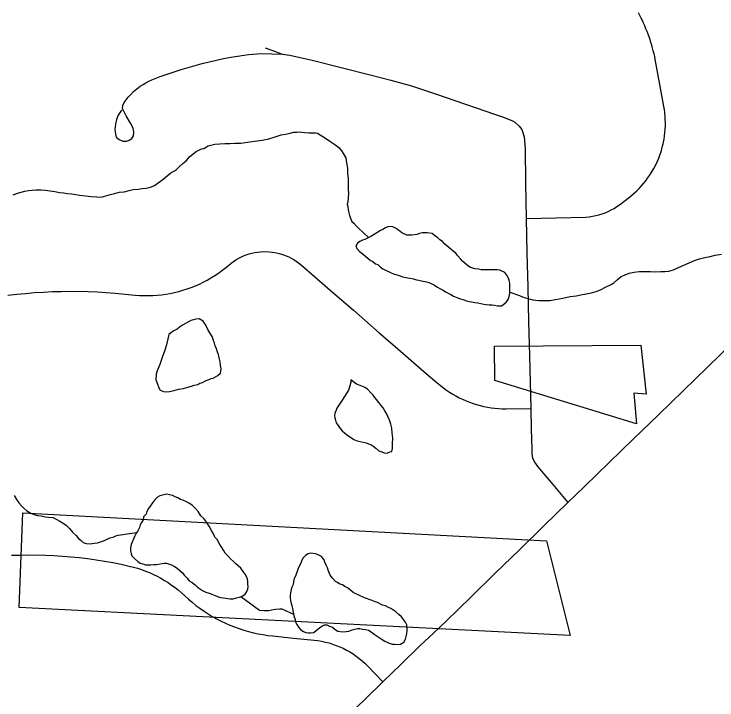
# Model space of a CAD drawing. Extents: x -11.4 to 84.1, y 11.1 to 59.
# Drawn here: x 26.751 to 27.387, y 42.357 to 42.977 of the extents above; entities that cross this region are included whole.
import ezdxf

# ---------------------------------------------------------------- set-up
doc = ezdxf.new("R2010")
doc.units = 0
for name, color, linetype in [('GM_X_Corporation', 7, 'Continuous'), ('GM_X_Minor_Lake', 7, 'Continuous'), ('GM_X_Minor_River', 7, 'Continuous'), ('GM_X_Township_Road', 7, 'Continuous')]:
    doc.layers.add(name, color=color, linetype=linetype)

msp = doc.modelspace()

# ---------------------------------------------------------------- linework, layer by layer
at = {"layer": 'GM_X_Corporation'}
for points in [[(27.31793, 42.67765), (27.3227, 42.63323), (27.31139, 42.63422), (27.31387, 42.6063), (27.18576, 42.64569), (27.18551, 42.67657), (27.31793, 42.67765)], [(26.75914, 42.52582), (27.23255, 42.50052), (27.2539, 42.41497), (26.75577, 42.44027), (26.75914, 42.52582)]]:
    msp.add_lwpolyline(points, dxfattribs=at)
at = {"layer": 'GM_X_Minor_Lake'}
for points in [[(27.19175, 42.71323), (27.19402, 42.71474), (27.19629, 42.71664), (27.19781, 42.71891), (27.19894, 42.72157), (27.19933, 42.7246), (27.19933, 42.7337), (27.19896, 42.73598), (27.1982, 42.73826), (27.19669, 42.74091), (27.1948, 42.74319), (27.19026, 42.74547), (27.18799, 42.74585), (27.18307, 42.74585), (27.18079, 42.74585), (27.1736, 42.74585), (27.17095, 42.74623), (27.16792, 42.74661), (27.16338, 42.74813), (27.16111, 42.74965), (27.15657, 42.75345), (27.15468, 42.75572), (27.15241, 42.75838), (27.15052, 42.76066), (27.14825, 42.76255), (27.14598, 42.76445), (27.14068, 42.769), (27.13841, 42.77128), (27.13615, 42.7728), (27.13388, 42.77507), (27.13161, 42.77659), (27.12934, 42.77849), (27.12479, 42.77925), (27.12025, 42.77925), (27.1176, 42.77849), (27.11533, 42.77774), (27.11079, 42.77698), (27.10624, 42.77698), (27.1017, 42.77926), (27.09868, 42.78154), (27.09603, 42.78344), (27.09375, 42.78457), (27.09148, 42.78495), (27.08921, 42.78457), (27.08694, 42.78382), (27.08467, 42.7823), (27.0824, 42.78116), (27.07671, 42.77775)], [(27.07671, 42.77775), (27.07368, 42.77586)], [(27.07368, 42.77586), (27.07065, 42.77434), (27.06838, 42.7732), (27.06611, 42.77245), (27.06384, 42.77131), (27.06156, 42.76979), (27.06005, 42.76752), (27.06118, 42.76486), (27.06345, 42.76221), (27.06572, 42.76069), (27.07102, 42.75613), (27.07329, 42.75424), (27.07556, 42.7531), (27.07783, 42.7512), (27.0801, 42.75044), (27.08237, 42.74816), (27.08464, 42.74665), (27.09145, 42.74323), (27.0941, 42.74209), (27.0994, 42.74057), (27.1028, 42.73943), (27.10545, 42.73867), (27.10886, 42.73829), (27.11226, 42.73753), (27.11492, 42.73677), (27.11718, 42.73639), (27.11946, 42.73563), (27.124, 42.73487), (27.12627, 42.73411), (27.12892, 42.73297), (27.13119, 42.73184), (27.13346, 42.73032), (27.13686, 42.72842), (27.13913, 42.72728), (27.1414, 42.72576), (27.14595, 42.72349), (27.14859, 42.72197), (27.15162, 42.72083), (27.15389, 42.71969), (27.15768, 42.71855), (27.16033, 42.71779), (27.1626, 42.71703), (27.16487, 42.71665), (27.1679, 42.71627), (27.17055, 42.71589), (27.1732, 42.71513), (27.17585, 42.71475), (27.17812, 42.71437), (27.18077, 42.71399), (27.18342, 42.71399), (27.18569, 42.71361), (27.18834, 42.71323), (27.19175, 42.71323)], [(26.89113, 42.68724), (26.889, 42.67779), (26.8872, 42.67206), (26.88502, 42.66632), (26.88284, 42.6602), (26.88066, 42.65446), (26.87957, 42.6514), (26.87928, 42.64607), (26.88047, 42.64305), (26.88207, 42.6389), (26.88324, 42.63701), (26.8863, 42.63554), (26.88896, 42.63521), (26.89161, 42.63563), (26.89578, 42.63646), (26.89994, 42.63767), (26.90448, 42.6385), (26.90826, 42.63971), (26.91166, 42.64052), (26.91393, 42.64132), (26.91733, 42.64213), (26.91921, 42.64331), (26.92148, 42.64373), (26.92487, 42.64568), (26.92751, 42.64649), (26.9294, 42.64728), (26.93129, 42.64769), (26.93543, 42.65004), (26.93767, 42.65236), (26.93836, 42.65617), (26.93793, 42.65959), (26.9375, 42.66262), (26.93668, 42.66603), (26.93587, 42.66906), (26.93507, 42.67133), (26.93426, 42.67435), (26.93308, 42.67699), (26.93228, 42.67926), (26.93148, 42.68191), (26.93028, 42.68531), (26.92832, 42.6887), (26.92637, 42.69171), (26.92519, 42.69436), (26.92401, 42.69662), (26.92207, 42.69925), (26.91861, 42.70147), (26.91558, 42.70104), (26.91331, 42.70063), (26.91104, 42.69983), (26.90878, 42.69865), (26.90615, 42.69708), (26.90352, 42.69552), (26.90089, 42.69396), (26.89864, 42.69202), (26.89563, 42.69045), (26.89375, 42.68928), (26.89113, 42.68724)], [(26.93767, 42.65236), (26.93836, 42.65617), (26.93793, 42.65959), (26.9375, 42.66262), (26.93668, 42.66603), (26.93587, 42.66906), (26.93507, 42.67133), (26.93426, 42.67435), (26.93308, 42.67699), (26.93228, 42.67926), (26.93148, 42.68191), (26.93028, 42.68531), (26.92832, 42.6887), (26.92637, 42.69171), (26.92519, 42.69436), (26.92401, 42.69662), (26.92207, 42.69925), (26.91861, 42.70147), (26.91558, 42.70104), (26.91331, 42.70063), (26.91104, 42.69983), (26.90878, 42.69865), (26.90615, 42.69708), (26.90352, 42.69552), (26.90089, 42.69396), (26.89864, 42.69202), (26.89563, 42.69045), (26.89375, 42.68928), (26.89113, 42.68724)], [(26.89113, 42.68724), (26.889, 42.67779), (26.8872, 42.67206), (26.88502, 42.66632), (26.88284, 42.6602), (26.88066, 42.65446), (26.87957, 42.6514), (26.87928, 42.64607), (26.88047, 42.64305), (26.88207, 42.6389), (26.88324, 42.63701), (26.8863, 42.63554), (26.88896, 42.63521), (26.89161, 42.63563), (26.89578, 42.63646), (26.89994, 42.63767), (26.90448, 42.6385), (26.90826, 42.63971), (26.91166, 42.64052), (26.91393, 42.64132), (26.91733, 42.64213), (26.91921, 42.64331), (26.92148, 42.64373), (26.92487, 42.64568), (26.92751, 42.64649), (26.9294, 42.64728), (26.93129, 42.64769), (26.93543, 42.65004), (26.93767, 42.65236)], [(27.05552, 42.64631), (27.05556, 42.64365), (27.0534, 42.63677), (27.05008, 42.63101), (27.04711, 42.62678), (27.04489, 42.62332), (27.04304, 42.62063), (27.04231, 42.61872), (27.04122, 42.61604), (27.04087, 42.61375), (27.04129, 42.61185), (27.0417, 42.60958), (27.0425, 42.60731), (27.04484, 42.60393), (27.04601, 42.60205), (27.04794, 42.60018), (27.04987, 42.59831), (27.05218, 42.59645), (27.05526, 42.59421), (27.05833, 42.59236), (27.06139, 42.59089), (27.0694, 42.58912), (27.07169, 42.5884), (27.0736, 42.58767), (27.07552, 42.58656), (27.07821, 42.58432), (27.08091, 42.58209), (27.08359, 42.58099)], [(27.05552, 42.64631), (27.05556, 42.64365), (27.0534, 42.63677), (27.05008, 42.63101), (27.04711, 42.62678), (27.04489, 42.62332), (27.04304, 42.62063), (27.04231, 42.61872), (27.04122, 42.61604), (27.04087, 42.61375), (27.04129, 42.61185), (27.0417, 42.60958), (27.0425, 42.60731), (27.04484, 42.60393), (27.04601, 42.60205), (27.04794, 42.60018), (27.04987, 42.59831), (27.05218, 42.59645), (27.05526, 42.59421), (27.05833, 42.59236), (27.06139, 42.59089), (27.0694, 42.58912), (27.07169, 42.5884), (27.0736, 42.58767), (27.07552, 42.58656), (27.07821, 42.58432), (27.08091, 42.58209), (27.08359, 42.58099), (27.08588, 42.58027), (27.08854, 42.57993), (27.0908, 42.58111), (27.09269, 42.58152), (27.09341, 42.5842), (27.09334, 42.58838), (27.09363, 42.59332), (27.09317, 42.59826), (27.09272, 42.60243), (27.0919, 42.60622), (27.0907, 42.60963), (27.08912, 42.61302), (27.08794, 42.61566), (27.08638, 42.6183), (27.08481, 42.62094), (27.08288, 42.62319), (27.08093, 42.62581), (27.07899, 42.62844), (27.07744, 42.63032), (27.07589, 42.6322), (27.07396, 42.63406), (27.07085, 42.63782), (27.06893, 42.63893), (27.06702, 42.64003), (27.06396, 42.64112), (27.0609, 42.64222), (27.05552, 42.64631)], [(27.08359, 42.58099), (27.08588, 42.58027), (27.08854, 42.57993), (27.0908, 42.58111), (27.09269, 42.58152), (27.09341, 42.5842), (27.09334, 42.58838), (27.09363, 42.59332), (27.09317, 42.59826), (27.09272, 42.60243), (27.0919, 42.60622), (27.0907, 42.60963), (27.08912, 42.61302), (27.08794, 42.61566), (27.08638, 42.6183), (27.08481, 42.62094), (27.08288, 42.62319), (27.08093, 42.62581), (27.07899, 42.62844), (27.07744, 42.63032), (27.07589, 42.6322), (27.07396, 42.63406), (27.07085, 42.63782), (27.06893, 42.63893), (27.06702, 42.64003), (27.06396, 42.64112), (27.0609, 42.64222), (27.05552, 42.64631)], [(26.91901, 42.52467), (26.9175, 42.52709), (26.91485, 42.53013), (26.91221, 42.53278), (26.90918, 42.53468), (26.90653, 42.5362), (26.90388, 42.53734), (26.90161, 42.5381), (26.89934, 42.53962), (26.89669, 42.54038), (26.89442, 42.54152), (26.89177, 42.54227), (26.88912, 42.54265), (26.88647, 42.54228), (26.88306, 42.54114), (26.88079, 42.54), (26.87814, 42.53735), (26.87625, 42.53507), (26.87435, 42.53204), (26.87283, 42.52976), (26.87132, 42.52711), (26.87056, 42.52484), (26.86828, 42.52218), (26.8679, 42.51952), (26.86639, 42.51725), (26.86525, 42.51497), (26.86449, 42.5127), (26.86297, 42.50967), (26.86146, 42.50739), (26.86032, 42.50511), (26.85691, 42.49715), (26.85652, 42.49412), (26.85652, 42.49146), (26.8569, 42.48918), (26.85765, 42.48691), (26.85992, 42.48463), (26.86295, 42.48198), (26.86522, 42.48046), (26.86749, 42.4797), (26.87014, 42.47894)], [(26.87014, 42.47894), (26.87468, 42.47894), (26.87733, 42.47932), (26.87998, 42.47931), (26.8868, 42.48045), (26.88907, 42.48045), (26.89361, 42.47893), (26.89626, 42.47741), (26.89853, 42.47589), (26.90118, 42.47362), (26.90345, 42.47172), (26.90496, 42.46944), (26.90723, 42.46717), (26.9095, 42.46451), (26.91215, 42.46299), (26.9148, 42.46071), (26.91707, 42.45882), (26.92161, 42.45578), (26.92463, 42.45426), (26.92766, 42.45312), (26.92993, 42.45236), (26.93296, 42.45123), (26.93523, 42.45009), (26.93788, 42.44933), (26.94053, 42.44895), (26.94659, 42.44819), (26.94924, 42.44818), (26.95226, 42.44894), (26.95492, 42.4497), (26.95794, 42.45084), (26.96022, 42.45235), (26.96173, 42.45463), (26.96249, 42.4569), (26.96287, 42.45918), (26.9625, 42.46145), (26.9625, 42.46373), (26.96212, 42.46601), (26.96137, 42.46828), (26.96023, 42.47056), (26.95834, 42.47284), (26.95607, 42.47587), (26.95153, 42.47967), (26.94964, 42.48194), (26.94699, 42.48422), (26.94435, 42.48688), (26.94208, 42.48953), (26.94057, 42.49219), (26.93905, 42.49446), (26.93716, 42.49712), (26.9349, 42.50167), (26.93263, 42.50395), (26.93149, 42.50698), (26.92998, 42.50926), (26.92771, 42.51381), (26.92469, 42.51837), (26.9228, 42.52064), (26.92015, 42.5233), (26.91901, 42.52467)], [(27.03897, 42.46674), (27.03708, 42.46939), (27.03519, 42.47395), (27.03444, 42.47622), (27.0333, 42.4785), (27.03217, 42.48115), (27.03141, 42.48343), (27.02915, 42.48646), (27.02612, 42.48798), (27.02385, 42.48874), (27.01931, 42.4895), (27.01703, 42.48874), (27.01476, 42.48723), (27.01249, 42.48533), (27.01135, 42.48306), (27.01059, 42.4804), (27.00908, 42.47775), (27.00794, 42.47547), (27.00566, 42.46864), (27.00452, 42.46637), (27.00376, 42.46371), (27.00338, 42.46106), (27.00224, 42.45878), (27.00186, 42.45651), (27.00111, 42.45348), (27.00072, 42.4512), (27.00072, 42.44892), (27.0011, 42.44665), (27.00185, 42.44399), (27.00223, 42.44172), (27.00298, 42.43944), (27.00411, 42.43261), (27.00525, 42.42958), (27.00563, 42.4273), (27.00676, 42.42502), (27.00827, 42.42237), (27.01054, 42.42009), (27.01281, 42.41857), (27.01508, 42.41781), (27.01735, 42.41743), (27.01962, 42.41743), (27.02227, 42.41781)], [(27.04182, 42.46389), (27.03897, 42.46674)], [(27.02227, 42.41781), (27.02455, 42.41971), (27.0272, 42.42198), (27.02947, 42.4235), (27.03175, 42.42464), (27.03401, 42.42464), (27.03629, 42.4235), (27.03894, 42.42236), (27.04158, 42.42046), (27.04386, 42.41894), (27.0484, 42.41818), (27.05143, 42.41856), (27.0537, 42.41894), (27.05673, 42.42007), (27.05938, 42.42083), (27.06165, 42.42121), (27.06392, 42.42121), (27.06619, 42.42083), (27.06884, 42.42045), (27.07149, 42.41969), (27.07414, 42.41817), (27.07679, 42.41627), (27.08133, 42.41324), (27.08398, 42.41134), (27.08625, 42.40982), (27.09041, 42.40792), (27.09306, 42.40717), (27.09533, 42.40716), (27.09798, 42.40678), (27.10063, 42.40716), (27.10366, 42.40906), (27.10518, 42.41171), (27.10556, 42.41399), (27.10632, 42.41664), (27.1067, 42.4193), (27.1067, 42.42157), (27.10632, 42.42461), (27.10519, 42.42688), (27.1033, 42.42954), (27.10141, 42.43182), (27.09914, 42.43409), (27.09649, 42.43637), (27.09195, 42.43941), (27.08968, 42.44017), (27.08703, 42.44168), (27.08438, 42.44244), (27.07984, 42.44472), (27.07757, 42.44548), (27.07492, 42.44662), (27.06811, 42.4489), (27.06281, 42.45156), (27.06016, 42.45269), (27.05789, 42.45383), (27.05562, 42.45573), (27.05259, 42.45801), (27.05032, 42.45915), (27.04805, 42.46066), (27.04578, 42.46142), (27.04351, 42.46294), (27.04182, 42.46389)]]:
    msp.add_lwpolyline(points, dxfattribs=at)
at = {"layer": 'GM_X_Minor_River'}
for points in [[(26.75036, 42.81353), (26.75413, 42.81512), (26.75754, 42.81593), (26.76094, 42.81675), (26.76435, 42.81757), (26.77079, 42.81805), (26.77535, 42.81813), (26.77954, 42.81782), (26.78372, 42.81713), (26.78791, 42.81643), (26.7921, 42.81574), (26.7959, 42.81542), (26.79934, 42.81472), (26.80314, 42.8144), (26.80695, 42.8137), (26.81037, 42.81338), (26.81608, 42.81271), (26.82103, 42.81203), (26.82597, 42.81174), (26.82978, 42.81142), (26.83847, 42.81384), (26.84188, 42.81466), (26.84642, 42.81587), (26.85058, 42.81632), (26.85512, 42.81754), (26.85891, 42.81836), (26.86346, 42.81882), (26.86687, 42.81925), (26.87066, 42.81969), (26.87444, 42.82052), (26.87822, 42.8221), (26.88159, 42.82444), (26.88572, 42.82755), (26.88947, 42.83065), (26.89284, 42.83337), (26.89622, 42.83532), (26.8981, 42.8365), (26.90072, 42.8392), (26.90371, 42.84191), (26.90671, 42.84424), (26.91006, 42.8481), (26.91568, 42.85275), (26.92058, 42.85512), (26.92285, 42.85553), (26.92661, 42.85788), (26.93266, 42.8595), (26.94176, 42.86003), (26.9467, 42.86011), (26.95088, 42.86018), (26.95619, 42.86027), (26.96226, 42.86112), (26.9687, 42.86199), (26.97552, 42.86286), (26.98158, 42.8641), (26.98724, 42.8661), (26.99253, 42.86771), (26.9967, 42.86854), (27.00086, 42.86936), (27.00427, 42.87018), (27.00692, 42.87023), (27.00882, 42.87063), (27.01148, 42.8703), (27.01415, 42.86996), (27.01757, 42.86964), (27.02061, 42.86969), (27.02364, 42.86974), (27.02555, 42.86939), (27.03284, 42.86495), (27.03669, 42.86197), (27.04129, 42.859), (27.04476, 42.8564), (27.04709, 42.85339), (27.04942, 42.85001), (27.05099, 42.84699), (27.05183, 42.84245), (27.05267, 42.83752), (27.05275, 42.83296), (27.05321, 42.8284), (27.0533, 42.8227), (27.05337, 42.81852), (27.05343, 42.81509), (27.05312, 42.81091), (27.0528, 42.80748), (27.05247, 42.80481), (27.05288, 42.80292), (27.05331, 42.79988), (27.05373, 42.79723), (27.05453, 42.79496), (27.05533, 42.79231)], [(27.05533, 42.79231), (27.05653, 42.78929), (27.05845, 42.7878), (27.06077, 42.78518), (27.0627, 42.78331), (27.0717, 42.77487)], [(27.19933, 42.72562), (27.20806, 42.72258), (27.2115, 42.72112), (27.21571, 42.71967), (27.22028, 42.7186), (27.22561, 42.71793), (27.23168, 42.71803), (27.23548, 42.71809), (27.24079, 42.71894), (27.24722, 42.72018), (27.25404, 42.72144), (27.25934, 42.72228), (27.2635, 42.72311), (27.26843, 42.72395), (27.27335, 42.7248), (27.27751, 42.72601), (27.28128, 42.72759), (27.2858, 42.72994), (27.29108, 42.73231), (27.2937, 42.73426), (27.2967, 42.73697), (27.30007, 42.73968), (27.30384, 42.74127), (27.30723, 42.74284), (27.31177, 42.74368), (27.31633, 42.74413), (27.32164, 42.74422), (27.32658, 42.7443), (27.33076, 42.74399), (27.33608, 42.74408), (27.33949, 42.74413), (27.34328, 42.74458), (27.34744, 42.74579), (27.35197, 42.74776), (27.36629, 42.75408), (27.37083, 42.75568), (27.37574, 42.7569), (27.38066, 42.75774), (27.3852, 42.75895), (27.39089, 42.75981)], [(26.75115, 42.54169), (26.75349, 42.53792), (26.75544, 42.53491), (26.75776, 42.53229), (26.76008, 42.53005), (26.76277, 42.52781), (26.76585, 42.52596), (26.76891, 42.52449), (26.77235, 42.5234), (26.77577, 42.52308), (26.7792, 42.52238), (26.78224, 42.52205), (26.78643, 42.52173), (26.78911, 42.52026), (26.79256, 42.51841), (26.79563, 42.51656), (26.79871, 42.51433), (26.80141, 42.51171), (26.80412, 42.50834), (26.80721, 42.50535), (26.80954, 42.50272), (26.81185, 42.50086), (26.81378, 42.49899), (26.81645, 42.49827), (26.81987, 42.49795), (26.82366, 42.49839), (26.82669, 42.49882), (26.82934, 42.49963), (26.83122, 42.50042), (26.83349, 42.50121), (26.83538, 42.50201), (26.83764, 42.50318), (26.84066, 42.50399), (26.8433, 42.50518), (26.84519, 42.50559), (26.86197, 42.50816)], [(26.95625, 42.4502), (26.9732, 42.43773), (26.977, 42.43742), (26.97928, 42.43745), (26.98156, 42.43749), (26.98382, 42.43829), (26.98761, 42.43873), (26.9914, 42.43917), (26.9933, 42.4392), (26.9933, 42.4392), (27.00386, 42.43414)]]:
    msp.add_lwpolyline(points, dxfattribs=at)
at = {"layer": 'GM_X_Township_Road'}
for points in [[(27.21411, 42.79224), (27.24118, 42.79286), (27.26826, 42.79348), (27.2712, 42.79375), (27.27418, 42.79417), (27.27708, 42.79476), (27.27997, 42.79549), (27.28281, 42.79637), (27.2856, 42.79739), (27.28835, 42.79857), (27.29101, 42.79988), (27.29361, 42.80133), (27.29612, 42.80292), (27.29859, 42.80464), (27.30759, 42.8114), (27.30987, 42.81328), (27.31214, 42.81524), (27.31428, 42.81728), (27.31641, 42.8194), (27.3184, 42.82158), (27.32034, 42.82384), (27.32224, 42.82616), (27.324, 42.82854), (27.3257, 42.83099), (27.32731, 42.83349), (27.32954, 42.83735), (27.33158, 42.84132), (27.33286, 42.84401), (27.334, 42.84677), (27.33504, 42.84954), (27.33647, 42.85379), (27.33728, 42.85665), (27.33798, 42.85954), (27.33884, 42.86392), (27.33927, 42.86687), (27.33965, 42.86982), (27.33988, 42.8728), (27.34003, 42.87577), (27.33984, 42.88469), (27.33956, 42.88765), (27.33918, 42.89061), (27.33871, 42.89355), (27.33514, 42.91323), (27.33157, 42.93291), (27.33096, 42.93605), (27.33044, 42.93864), (27.32982, 42.94121), (27.32916, 42.94379), (27.3285, 42.94634), (27.32774, 42.94889), (27.32699, 42.95141), (27.32618, 42.95393), (27.32533, 42.95644), (27.32438, 42.95892), (27.32344, 42.96139), (27.32244, 42.96384), (27.32145, 42.96628), (27.32036, 42.9687), (27.31922, 42.97109), (27.31809, 42.97347), (27.31686, 42.97583), (27.31563, 42.97816)], [(26.97817, 42.94665), (26.98652, 42.94349), (26.99365, 42.94067)], [(26.84826, 42.89026), (26.84541, 42.88558), (26.84375, 42.88169), (26.84294, 42.87743), (26.84234, 42.87277), (26.84274, 42.86852), (26.84355, 42.86569), (26.84618, 42.86346), (26.84943, 42.86224), (26.85307, 42.86204), (26.85528, 42.86303), (26.85775, 42.86459), (26.85918, 42.86706), (26.85935, 42.87014), (26.85874, 42.87399), (26.85651, 42.87824), (26.85246, 42.88513), (26.85031, 42.88911), (26.84906, 42.8914), (26.84951, 42.89425), (26.85076, 42.89708), (26.85251, 42.89951), (26.85437, 42.90183), (26.85635, 42.90406), (26.85915, 42.90687), (26.86214, 42.90947), (26.86531, 42.91185), (26.86782, 42.91348), (26.87038, 42.915), (26.87299, 42.91636), (26.87574, 42.91759), (26.88336, 42.92054), (26.88957, 42.92278), (26.89583, 42.92492), (26.90213, 42.92695), (26.90848, 42.92886), (26.91483, 42.93067), (26.92123, 42.93236), (26.92767, 42.93394), (26.93412, 42.93541), (26.94056, 42.93677), (26.9471, 42.93803), (26.95918, 42.94002), (26.96311, 42.94054), (26.96704, 42.9409), (26.97103, 42.94115), (26.975, 42.94125), (26.99365, 42.94067), (27.00041, 42.93988), (27.00978, 42.9378), (27.02057, 42.93521), (27.0469, 42.92864), (27.07324, 42.92207), (27.09182, 42.91717), (27.1104, 42.91227), (27.13225, 42.90481), (27.1593, 42.89557), (27.18634, 42.88634), (27.19275, 42.8841), (27.20133, 42.88071), (27.20394, 42.87928), (27.20776, 42.8757), (27.21019, 42.87252), (27.21229, 42.86599), (27.21338, 42.8555), (27.21373, 42.82443), (27.21392, 42.80834), (27.21411, 42.79224), (27.21487, 42.76118), (27.21562, 42.73012), (27.21638, 42.69905), (27.21714, 42.66799), (27.21772, 42.64416), (27.2183, 42.62034), (27.21872, 42.60189), (27.21916, 42.58345), (27.21928, 42.57886), (27.21991, 42.57552), (27.22158, 42.57169), (27.22475, 42.56757), (27.23832, 42.55144), (27.25189, 42.5353)], [(26.74551, 42.72266), (26.75356, 42.7236), (26.76161, 42.72441), (26.76967, 42.72508), (26.77777, 42.7256), (26.78587, 42.72598), (26.79397, 42.72623), (26.80208, 42.72633), (26.81828, 42.7261), (26.82638, 42.72577), (26.83448, 42.72531), (26.84253, 42.72472), (26.85779, 42.72318), (26.86068, 42.72288), (26.86466, 42.72259), (26.86859, 42.72243), (26.87655, 42.72254), (26.88049, 42.7228), (26.88446, 42.72321), (26.8884, 42.72375), (26.89228, 42.72442), (26.89617, 42.72523), (26.90005, 42.72617), (26.90384, 42.72725), (26.90764, 42.72846), (26.91138, 42.7298), (26.91507, 42.73128), (26.91868, 42.73288), (26.92227, 42.7346), (26.92579, 42.73645), (26.9292, 42.73843), (26.93261, 42.74052), (26.93588, 42.74272), (26.9391, 42.74504), (26.94223, 42.74748), (26.94531, 42.75002), (26.94735, 42.75168), (26.94943, 42.75324), (26.95166, 42.75468), (26.95393, 42.75601), (26.95626, 42.75721), (26.95862, 42.75829), (26.96109, 42.75925), (26.9636, 42.76008), (26.96611, 42.76076), (26.96872, 42.76133), (26.97128, 42.76176), (26.97393, 42.76204), (26.97654, 42.76219), (26.9818, 42.76208), (26.9844, 42.76182), (26.98701, 42.76141), (26.98957, 42.76088), (26.99212, 42.76022), (26.99463, 42.75941), (26.9971, 42.75849), (26.99951, 42.75743), (27.00183, 42.75625), (27.00411, 42.75494), (27.00633, 42.75352), (27.00846, 42.75199), (27.01102, 42.74992), (27.03449, 42.72955), (27.05795, 42.70918), (27.08141, 42.68882), (27.09566, 42.67645), (27.10991, 42.66408), (27.12177, 42.65379), (27.13364, 42.6435), (27.13667, 42.64096), (27.13937, 42.6389), (27.14212, 42.63693), (27.14491, 42.63507), (27.1478, 42.63331), (27.15073, 42.63164), (27.15372, 42.63007), (27.15675, 42.62861), (27.15983, 42.62726), (27.16296, 42.62602), (27.16613, 42.62489), (27.16935, 42.62387), (27.17262, 42.62297), (27.17589, 42.62217), (27.1792, 42.62149), (27.18252, 42.62092), (27.18588, 42.62048), (27.18925, 42.62015), (27.19261, 42.61994), (27.19598, 42.61985), (27.2183, 42.62034)], [(27.05326, 42.34246), (27.06896, 42.3578), (27.08467, 42.37315), (27.10079, 42.3888), (27.11847, 42.40594), (27.13038, 42.4171), (27.14228, 42.42826), (27.16426, 42.44972), (27.18624, 42.47119), (27.20847, 42.49289), (27.23018, 42.5141), (27.25189, 42.5353), (27.26689, 42.54984), (27.28921, 42.57146), (27.31153, 42.59307), (27.33385, 42.61469), (27.35616, 42.63631), (27.37848, 42.65793), (27.4008, 42.67954)], [(26.74891, 42.48748), (26.75658, 42.48774), (26.76421, 42.48786), (26.77951, 42.48765), (26.78719, 42.48733), (26.79481, 42.48685), (26.80244, 42.48623), (26.81007, 42.48546), (26.8177, 42.48454), (26.82528, 42.48348), (26.83281, 42.48226), (26.84034, 42.48091), (26.84788, 42.4794), (26.85536, 42.47775), (26.85906, 42.47681), (26.86275, 42.47576), (26.8664, 42.47457), (26.87, 42.47325), (26.8736, 42.47181), (26.8771, 42.47023), (26.88051, 42.46855), (26.88392, 42.46674), (26.88724, 42.4648), (26.89046, 42.46275), (26.89364, 42.4606), (26.89676, 42.45833), (26.89974, 42.45595), (26.90268, 42.45347), (26.90552, 42.45089), (26.90883, 42.44788), (26.9122, 42.44499), (26.91566, 42.4422), (26.91925, 42.43955), (26.9229, 42.437), (26.92664, 42.43457), (26.93043, 42.43227), (26.93432, 42.43009), (26.9383, 42.42805), (26.94233, 42.42613), (26.9464, 42.42435), (26.95052, 42.42269), (26.95473, 42.42118), (26.95895, 42.41981), (26.96322, 42.41857), (26.96752, 42.41749), (26.97188, 42.41654), (26.97629, 42.41572), (26.9807, 42.41505), (26.9851, 42.41454), (27.00379, 42.41265), (27.02248, 42.41076), (27.02589, 42.41034), (27.02926, 42.40977), (27.03262, 42.40905), (27.03594, 42.4082), (27.0392, 42.4072), (27.04242, 42.40605), (27.0456, 42.40476), (27.04872, 42.40335), (27.05176, 42.40179), (27.05474, 42.40011), (27.05763, 42.39829), (27.06042, 42.39635), (27.06317, 42.39428), (27.06582, 42.3921), (27.06833, 42.38982), (27.07079, 42.38741), (27.08467, 42.37315)]]:
    msp.add_lwpolyline(points, dxfattribs=at)

doc.saveas('drawing.dxf')
